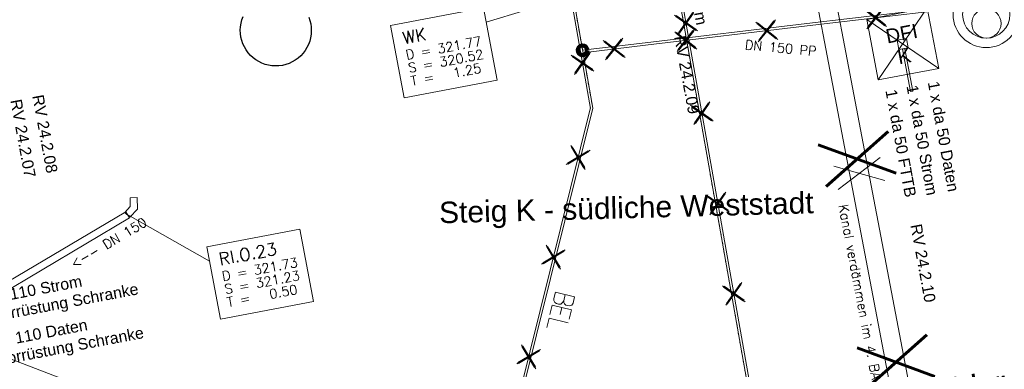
# Model space of a CAD drawing. Header units: metres. Extents: x -502 to 161, y -108 to 174.
# Tile 589 of 656: x -56.75 to -35.96, y 13.1 to 20.48. Entities that reach past the tile are written whole.
import ezdxf

# ---------------------------------------------------------------- set-up
doc = ezdxf.new("R2010")
doc.units = ezdxf.units.M
doc.header["$LTSCALE"] = 0.1
doc.linetypes.add('2-1', pattern=[0.17, 0.06, -0.025, 0.06, -0.025])
doc.linetypes.add('3', pattern=[0.27, 0.1, -0.035, 0.1, -0.035])
for name, color, linetype in [('BRI31-005.07-5f08-Koordinierung Lageplan 4. BA Radstation - Seeterrasse 2023-05-31', 7, 'Continuous'), ('BRI32-005.02-5f05-Koordinierung Schemaplan 4 BA ZOB Teilbereich', 7, 'Continuous'), ('BRI32-005.03-5f06-Koordinierung Schemaplan 4 BA ZOB Teilbereich 2 Ost - Bahnhofsallee 2023-01-21', 7, 'Continuous')]:
    doc.layers.add(name, color=color, linetype=linetype)
doc.styles.add('Arial', font='arial.ttf')
doc.styles.add('Txt', font='txt_____.ttf')

# ---------------------------------------------------------------- blocks, each defined once
blk = doc.blocks.new('DFI-ANZEIGER')
at = {"color": 7, "linetype": 'Continuous', "lineweight": 20, "transparency": 33554687}
for p, q in [((-0.760014, 0.517086), (0.517087, 0.760013)), ((0.517087, 0.760013), (0.760014, -0.517087)), ((-0.517087, -0.760014), (-0.760014, 0.517086)), ((0.760014, -0.517087), (-0.517087, -0.760014))]:
    blk.add_line(p, q, dxfattribs=at)
at = {"color": 250, "linetype": 'Continuous', "lineweight": 9, "true_color": 0x333333, "transparency": 33554687}
for p, q in [((-0.517087, -0.760014), (0.517087, 0.760013)), ((0.760014, -0.517087), (-0.760014, 0.517086))]:
    blk.add_line(p, q, dxfattribs=at)
at = {"color": 251, "linetype": 'Continuous', "lineweight": 9, "true_color": 0x5b5b5b, "transparency": 33554687, "flags": 128}
for points in [[(-0.079552, -0.116926), (-0.116925, 0.079551), (-0.116925, 0.079551), (0.079552, 0.116925), (0.079552, 0.116925), (0.116925, -0.079552), (0.116925, -0.079552), (-0.079552, -0.116926)], [(-0.079552, -0.116926), (-0.116925, 0.079551), (0.079552, 0.116925), (0.116925, -0.079552), (-0.079552, -0.116926)], [(0.166045, -1.006705), (-0.004004, -0.112735), (0.045115, -0.103391), (0.215164, -0.997362), (0.166045, -1.006705)], [(0.000908, -0.1118), (-0.000961, -0.101976), (-0.000961, -0.101976), (0.038334, -0.094502), (0.038334, -0.094502), (0.040203, -0.104326), (0.040203, -0.104326), (0.000908, -0.1118)], [(0.000908, -0.1118), (-0.000961, -0.101976), (0.038334, -0.094502), (0.040203, -0.104326), (0.000908, -0.1118)]]:
    blk.add_lwpolyline(points, dxfattribs=at)
at = {"color": 254, "linetype": 'Continuous', "lineweight": 9, "true_color": 0xd6d6d6, "transparency": 33554687, "flags": 128}
blk.add_lwpolyline([(0.166045, -1.006705), (-0.004004, -0.112735), (-0.004004, -0.112735), (0.045115, -0.103391), (0.045115, -0.103391), (0.215164, -0.997362), (0.215164, -0.997362), (0.166045, -1.006705)], dxfattribs=at)
blk = doc.blocks.new('1016')
at = {"color": 7, "linetype": 'Continuous', "lineweight": 9, "transparency": 33554687}
for p, q in [((0.703072, 0.277444), (1.257444, -0.276928)), ((1.257444, 0.277444), (0.703072, -0.276928))]:
    blk.add_line(p, q, dxfattribs=at)
at = {"color": 2, "linetype": 'Continuous', "lineweight": 20, "true_color": 0xffff00, "transparency": 33554687}
for p, q in [((1.212401, 0.25319), (0.727326, -0.231885)), ((0.727326, 0.232401), (1.212401, -0.252674)), ((0.748114, 0.25319), (1.23319, -0.231885)), ((1.23319, 0.232401), (0.748114, -0.252674))]:
    blk.add_line(p, q, dxfattribs=at)
blk = doc.blocks.new('10011')
at = {"color": 190, "linetype": 'Continuous', "lineweight": 13, "true_color": 0x7f00ff, "transparency": 33554687}
for p, q in [((4.302568, 0.608018), (4.469535, 0.6081)), ((4.302568, 0.608018), (4.304235, 0.088154)), ((4.655568, 0.608018), (4.907582, 0.608142)), ((4.655568, 0.608018), (4.657235, 0.088154)), ((5.008568, 0.608018), (5.010235, 0.088154)), ((4.302693, 0.352595), (4.469661, 0.352677)), ((4.655694, 0.352595), (4.847467, 0.352689)), ((4.302824, 0.088154), (4.469791, 0.088236)), ((4.655824, 0.088154), (4.907837, 0.088278)), ((5.008823, 0.088154), (5.260838, 0.088278))]:
    blk.add_line(p, q, dxfattribs=at)
at = {"color": 190, "linetype": 'Continuous', "lineweight": 13, "true_color": 0x7f00ff, "transparency": 33554687, "flags": 128}
blk.add_lwpolyline([(4.469535, 0.6081), (4.530396, 0.585559), (4.557445, 0.540477), (4.569467, 0.480368), (4.566462, 0.43228), (4.546926, 0.393209), (4.513866, 0.367663), (4.469661, 0.352677), (4.531898, 0.330094), (4.573975, 0.298537), (4.585997, 0.238428), (4.581489, 0.182827), (4.567964, 0.136242), (4.52739, 0.103182), (4.469791, 0.088236)], dxfattribs=at)

msp = doc.modelspace()

# ---------------------------------------------------------------- linework, layer by layer
at = {"layer": 'BRI31-005.07-5f08-Koordinierung Lageplan 4. BA Radstation - Seeterrasse 2023-05-31', "color": 190, "linetype": '3', "lineweight": 13, "true_color": 0x7f00ff, "transparency": 33554687, "flags": 128}
msp.add_lwpolyline([(-67.468, 57.555), (-66.978, 57.923), (-59.781, 48.369), (-57.433, 45.401), (-51.397, 37.387), (-46.677, 30.159), (-44.651, 18.615)], dxfattribs=at)
msp.add_lwpolyline([(-67.468, 57.555), (-66.978, 57.923), (-59.781, 48.369), (-57.433, 45.401), (-51.397, 37.387), (-46.677, 30.159), (-44.651, 18.615)], dxfattribs=at)
at = {"layer": 'BRI31-005.07-5f08-Koordinierung Lageplan 4. BA Radstation - Seeterrasse 2023-05-31', "color": 255, "linetype": 'Continuous', "lineweight": 9, "transparency": 33554687, "flags": 128}
for points in [[(-44.7, 18.606), (-46.725, 30.14), (-51.437, 37.358), (-57.472, 45.37), (-59.821, 48.338), (-66.988, 57.853), (-67.438, 57.515)], [(-44.7, 18.606), (-46.725, 30.14), (-51.437, 37.358), (-57.472, 45.37), (-59.821, 48.338), (-66.988, 57.853), (-67.438, 57.515)], [(-43.036, -10.083), (-45.839, 8.207), (-41.167, 11.834), (-44.533, 30.901), (-49.549, 38.674), (-63.077, 56.634)], [(-43.036, -10.083), (-45.839, 8.207), (-41.167, 11.834), (-44.533, 30.901), (-49.549, 38.674), (-63.077, 56.634)]]:
    msp.add_lwpolyline(points, dxfattribs=at)
at = {"layer": 'BRI31-005.07-5f08-Koordinierung Lageplan 4. BA Radstation - Seeterrasse 2023-05-31', "color": 7, "linetype": '2-1', "lineweight": 13, "transparency": 33554687, "flags": 128}
msp.add_lwpolyline([(-63.117, 56.604), (-49.59, 38.646), (-44.581, 30.882), (-41.222, 11.855), (-45.893, 8.229), (-43.085, -10.09)], dxfattribs=at)
msp.add_lwpolyline([(-63.117, 56.604), (-49.59, 38.646), (-44.581, 30.882), (-41.222, 11.855), (-45.893, 8.229), (-43.085, -10.09)], dxfattribs=at)
at = {"layer": 'BRI32-005.02-5f05-Koordinierung Schemaplan 4 BA ZOB Teilbereich', "color": 190, "linetype": 'Continuous', "lineweight": 18, "true_color": 0x7f00ff, "transparency": 33554687, "flags": 128}
for points in [[(-67.468, 57.555), (-66.978, 57.923), (-59.781, 48.369), (-57.433, 45.401), (-51.397, 37.387), (-46.677, 30.159), (-44.651, 18.615)], [(6.652, 28.949), (0.595, 28.048), (-5.008, 27.214), (-5.475, 27.204), (-5.57, 27.202), (-7.984, 27.152), (-10.733, 26.907), (-12.488, 26.723), (-19.314, 26.007), (-23.712, 25.546), (-33.256, 24.571), (-32.488, 23.737), (-31.738, 22.968), (-31.338, 22.576), (-31.1, 22.336), (-30.93, 21.987), (-30.917, 21.622), (-30.988, 21.407), (-34.832, 21.015), (-37.241, 20.744), (-40.129, 20.401), (-43.546, 19.994), (-44.865, 19.837)]]:
    msp.add_lwpolyline(points, dxfattribs=at)
at = {"layer": 'BRI32-005.02-5f05-Koordinierung Schemaplan 4 BA ZOB Teilbereich', "color": 255, "linetype": 'Continuous', "lineweight": 13, "transparency": 33554687, "flags": 128}
for points in [[(-44.7, 18.606), (-46.725, 30.14), (-51.437, 37.358), (-57.472, 45.37), (-59.821, 48.338), (-66.988, 57.853), (-67.438, 57.515)], [(-43.036, -10.083), (-45.839, 8.207), (-41.167, 11.834), (-44.533, 30.901), (-49.549, 38.674), (-63.077, 56.634)], [(6.659, 28.9), (0.602, 27.999), (-5.004, 27.164), (-5.474, 27.154), (-5.569, 27.152), (-7.981, 27.102), (-10.728, 26.857), (-12.483, 26.673), (-19.309, 25.957), (-23.707, 25.496), (-33.152, 24.531), (-32.452, 23.771), (-31.703, 23.003), (-31.303, 22.611), (-31.059, 22.365), (-30.881, 21.999), (-30.867, 21.615), (-30.951, 21.361), (-34.827, 20.965), (-37.235, 20.694), (-40.123, 20.351), (-43.54, 19.944), (-44.86, 19.787)]]:
    msp.add_lwpolyline(points, dxfattribs=at)
at = {"layer": 'BRI32-005.02-5f05-Koordinierung Schemaplan 4 BA ZOB Teilbereich', "color": 7, "linetype": 'Continuous', "lineweight": 18, "transparency": 33554687, "flags": 128}
for points in [[(-63.117, 56.604), (-49.59, 38.646), (-44.581, 30.882), (-41.222, 11.855), (-45.893, 8.229), (-43.085, -10.09)], [(-36.042, 2.645), (-40.534, 26.229), (-40.927, 26.155), (-36.435, 2.571)], [(-36.042, 2.645), (-40.534, 26.229), (-40.927, 26.155), (-36.435, 2.571)]]:
    msp.add_lwpolyline(points, dxfattribs=at)
at = {"layer": 'BRI32-005.03-5f06-Koordinierung Schemaplan 4 BA ZOB Teilbereich 2 Ost - Bahnhofsallee 2023-01-21', "color": 1, "linetype": 'Continuous', "lineweight": 20, "true_color": 0xff0000, "transparency": 33554687}
for p, q in [((-44, 21.318), (-46.899, 20.43)), ((-54.47, 16.363), (-52.744, 15.382)), ((-58.565, 13.933), (-54.456, 12.365))]:
    msp.add_line(p, q, dxfattribs=at)
at = {"layer": 'BRI32-005.03-5f06-Koordinierung Schemaplan 4 BA ZOB Teilbereich 2 Ost - Bahnhofsallee 2023-01-21', "color": 255, "linetype": 'Continuous', "lineweight": 9, "transparency": 33554687}
msp.add_line((-46.785, 10.203), (-44.7, 18.627), dxfattribs=at)
at = {"layer": 'BRI32-005.03-5f06-Koordinierung Schemaplan 4 BA ZOB Teilbereich 2 Ost - Bahnhofsallee 2023-01-21', "color": 190, "linetype": 'Continuous', "lineweight": 13, "true_color": 0x7f00ff, "transparency": 33554687}
msp.add_line((-44.651, 18.615), (-46.741, 10.174), dxfattribs=at)
at = {"layer": 'BRI32-005.03-5f06-Koordinierung Schemaplan 4 BA ZOB Teilbereich 2 Ost - Bahnhofsallee 2023-01-21', "color": 7, "linetype": 'Continuous', "lineweight": 13, "transparency": 33554687}
for p, q in [((-39.468, 16.896), (-38.58, 17.574)), ((-39.468, 16.896), (-38.58, 17.574)), ((-38.486, 17.083), (-39.562, 17.387)), ((-38.486, 17.083), (-39.562, 17.387))]:
    msp.add_line(p, q, dxfattribs=at)
at = {"layer": 'BRI32-005.03-5f06-Koordinierung Schemaplan 4 BA ZOB Teilbereich 2 Ost - Bahnhofsallee 2023-01-21', "color": 7, "linetype": 'Continuous', "lineweight": 9, "transparency": 33554687}
for p, q in [((-54.27, 16.726), (-54.42, 16.722)), ((-54.508, 16.427), (-54.432, 16.299)), ((-54.531, 16.413), (-54.423, 16.31))]:
    msp.add_line(p, q, dxfattribs=at)
at = {"layer": 'BRI32-005.03-5f06-Koordinierung Schemaplan 4 BA ZOB Teilbereich 2 Ost - Bahnhofsallee 2023-01-21', "color": 1, "linetype": 'Continuous', "lineweight": 13, "true_color": 0xff0000, "transparency": 33554687}
for p, q in [((-54.508, 16.427), (-58.603, 13.997)), ((-54.432, 16.299), (-58.527, 13.869))]:
    msp.add_line(p, q, dxfattribs=at)
at = {"layer": 'BRI32-005.03-5f06-Koordinierung Schemaplan 4 BA ZOB Teilbereich 2 Ost - Bahnhofsallee 2023-01-21', "color": 190, "linetype": 'Continuous', "lineweight": 13, "true_color": 0x7f00ff, "transparency": 33554687, "flags": 128}
for points in [[(-67.468, 57.555), (-66.978, 57.923), (-59.781, 48.369), (-57.433, 45.401), (-51.397, 37.387), (-46.677, 30.159), (-44.651, 18.615)], [(6.652, 28.949), (0.595, 28.048), (-5.008, 27.214), (-5.475, 27.204), (-5.57, 27.202), (-7.984, 27.152), (-10.733, 26.907), (-12.488, 26.723), (-19.314, 26.007), (-23.712, 25.546), (-33.256, 24.571), (-32.488, 23.737), (-31.738, 22.968), (-31.338, 22.576), (-31.1, 22.336), (-30.93, 21.987), (-30.917, 21.622), (-30.988, 21.407), (-34.832, 21.015), (-37.241, 20.744), (-40.129, 20.401), (-43.546, 19.994), (-44.865, 19.837)]]:
    msp.add_lwpolyline(points, dxfattribs=at)
at = {"layer": 'BRI32-005.03-5f06-Koordinierung Schemaplan 4 BA ZOB Teilbereich 2 Ost - Bahnhofsallee 2023-01-21', "color": 255, "linetype": 'Continuous', "lineweight": 9, "transparency": 33554687, "flags": 128}
for points in [[(-44.7, 18.606), (-46.725, 30.14), (-51.437, 37.358), (-57.472, 45.37), (-59.821, 48.338), (-66.988, 57.853), (-67.438, 57.515)], [(-43.036, -10.083), (-45.839, 8.207), (-41.167, 11.834), (-44.533, 30.901), (-49.549, 38.674), (-63.077, 56.634)], [(6.659, 28.9), (0.602, 27.999), (-5.004, 27.164), (-5.474, 27.154), (-5.569, 27.152), (-7.981, 27.102), (-10.728, 26.857), (-12.483, 26.673), (-19.309, 25.957), (-23.707, 25.496), (-33.152, 24.531), (-32.452, 23.771), (-31.703, 23.003), (-31.303, 22.611), (-31.059, 22.365), (-30.881, 21.999), (-30.867, 21.615), (-30.951, 21.361), (-34.827, 20.965), (-37.235, 20.694), (-40.123, 20.351), (-43.54, 19.944), (-44.86, 19.787)]]:
    msp.add_lwpolyline(points, dxfattribs=at)
at = {"layer": 'BRI32-005.03-5f06-Koordinierung Schemaplan 4 BA ZOB Teilbereich 2 Ost - Bahnhofsallee 2023-01-21', "color": 7, "linetype": 'Continuous', "lineweight": 13, "transparency": 33554687, "flags": 128}
for points in [[(-63.117, 56.604), (-49.59, 38.646), (-44.581, 30.882), (-41.222, 11.855), (-45.893, 8.229), (-43.085, -10.09)], [(-36.042, 2.645), (-40.534, 26.229), (-40.927, 26.155), (-36.435, 2.571)], [(-36.042, 2.645), (-40.534, 26.229), (-40.927, 26.155), (-36.435, 2.571)], [(-48.921, 20.362), (-46.956, 20.735), (-46.667, 19.208), (-48.632, 18.835), (-48.921, 20.362)], [(-52.801, 15.687), (-50.836, 16.06), (-50.547, 14.533), (-52.512, 14.16), (-52.801, 15.687)]]:
    msp.add_lwpolyline(points, dxfattribs=at)
at = {"layer": 'BRI32-005.03-5f06-Koordinierung Schemaplan 4 BA ZOB Teilbereich 2 Ost - Bahnhofsallee 2023-01-21', "color": 1, "linetype": 'Continuous', "lineweight": 20, "true_color": 0xff0000, "transparency": 33554687, "flags": 128}
for points in [[(-48.921, 20.362), (-46.956, 20.735), (-46.667, 19.208), (-48.632, 18.835), (-48.921, 20.362)], [(-52.801, 15.687), (-50.836, 16.06), (-50.547, 14.533), (-52.512, 14.16), (-52.801, 15.687)]]:
    msp.add_lwpolyline(points, dxfattribs=at)
at = {"layer": 'BRI32-005.03-5f06-Koordinierung Schemaplan 4 BA ZOB Teilbereich 2 Ost - Bahnhofsallee 2023-01-21', "color": 142, "linetype": 'Continuous', "lineweight": 30, "true_color": 0x0099cc, "transparency": 33554687, "flags": 128}
for points in [[(-50.606, 20.396), (-50.596, 20.323), (-50.593, 20.25), (-50.597, 20.176), (-50.609, 20.104), (-50.627, 20.032), (-50.652, 19.963), (-50.684, 19.897), (-50.723, 19.834), (-50.767, 19.775), (-50.817, 19.721), (-50.872, 19.672), (-50.931, 19.629), (-50.995, 19.592), (-51.062, 19.561), (-51.131, 19.537), (-51.203, 19.519), (-51.276, 19.509), (-51.349, 19.506), (-51.423, 19.51), (-51.495, 19.522), (-51.567, 19.54), (-51.636, 19.566), (-51.702, 19.598), (-51.765, 19.636), (-51.824, 19.68), (-51.878, 19.73), (-51.927, 19.785), (-51.97, 19.845), (-52.007, 19.908), (-52.038, 19.975), (-52.062, 20.044), (-52.08, 20.116), (-52.09, 20.189), (-52.093, 20.262), (-52.089, 20.336), (-52.077, 20.408), (-52.059, 20.48), (-52.033, 20.549)], [(-50.648, 20.537), (-50.623, 20.468), (-50.606, 20.396)]]:
    msp.add_lwpolyline(points, dxfattribs=at)
at = {"layer": 'BRI32-005.03-5f06-Koordinierung Schemaplan 4 BA ZOB Teilbereich 2 Ost - Bahnhofsallee 2023-01-21', "color": 1, "linetype": 'Continuous', "lineweight": 13, "true_color": 0xff0000, "transparency": 33554687, "flags": 128}
for points in [[(-54.531, 16.413), (-54.415, 16.536), (-54.42, 16.722)], [(-54.423, 16.31), (-54.264, 16.478), (-54.27, 16.726)]]:
    msp.add_lwpolyline(points, dxfattribs=at)
at = {"layer": 'BRI32-005.03-5f06-Koordinierung Schemaplan 4 BA ZOB Teilbereich 2 Ost - Bahnhofsallee 2023-01-21', "color": 1, "linetype": 'Continuous', "lineweight": 20, "true_color": 0xff0000, "transparency": 33554687}
for centre, radius in [((-36.343, 20.594), 0.7), ((-36.343, 20.594), 0.5), ((-36.34, 20.404), 0.31)]:
    msp.add_circle(centre, radius, dxfattribs=at)
at = {"layer": 'BRI32-005.03-5f06-Koordinierung Schemaplan 4 BA ZOB Teilbereich 2 Ost - Bahnhofsallee 2023-01-21', "color": 190, "linetype": 'Continuous', "lineweight": 100, "true_color": 0x7f00ff, "transparency": 33554687}
msp.add_circle((-44.865, 19.837), 0.1, dxfattribs=at)

# ---------------------------------------------------------------- block references
at = {"layer": 'BRI32-005.03-5f06-Koordinierung Schemaplan 4 BA ZOB Teilbereich 2 Ost - Bahnhofsallee 2023-01-21', "color": 7, "transparency": 33554687}
for name, p, xscale, yscale, zscale, rotation in [('1016', (-42.554, 19.69), 0.75, 0.75, 0.75, 100.01162109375), ('1016', (-37.949, 20.61), 0.75, 0.75, 0.75, 186.7731399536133), ('1016', (-40.247, 20.337), 0.75, 0.75, 0.75, 186.7925170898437), ('1016', (-41.956, 20.133), 0.75, 0.75, 0.75, 186.7925170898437), ('1016', (-43.47, 19.953), 0.75, 0.75, 0.75, 186.7934371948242), ('1016', (-44.742, 18.843), 0.75, 0.75, 0.75, 99.95594787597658), ('1016', (-42.218, 17.783), 0.75, 0.75, 0.75, 100.01162109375), ('1016', (-45.137, 16.86), 0.75, 0.75, 0.75, 76.09454956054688), ('1016', (-41.881, 15.877), 0.75, 0.75, 0.75, 100.01162109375), ('1016', (-45.658, 14.754), 0.75, 0.75, 0.75, 76.09454956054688), ('1016', (-41.544, 13.97), 0.75, 0.75, 0.75, 100.01162109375), ('10011', (-44.679, 18.084), 0.800000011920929, 0.800000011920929, 0.800000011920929, 256.0945426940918), ('1016', (-46.18, 12.648), 0.75, 0.75, 0.75, 76.09454956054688)]:
    msp.add_blockref(name, p, dxfattribs=dict(at, xscale=xscale, yscale=yscale, zscale=zscale, rotation=rotation))
msp.add_blockref('DFI-ANZEIGER', (-38.106, 19.971), dxfattribs=at)

# ---------------------------------------------------------------- texts
at = {"layer": 'BRI32-005.03-5f06-Koordinierung Schemaplan 4 BA ZOB Teilbereich 2 Ost - Bahnhofsallee 2023-01-21', "color": 2, "true_color": 0xffff00, "transparency": 33554687, "insert": (-39.27, 22.607), "char_height": 1.5, "attachment_point": 1, "rotation": 280.7839, "line_spacing_factor": 0.25, "style": 'Txt'}
msp.add_mtext('X   X   X   X', dxfattribs=at)
at = {"layer": 'BRI32-005.03-5f06-Koordinierung Schemaplan 4 BA ZOB Teilbereich 2 Ost - Bahnhofsallee 2023-01-21', "color": 7, "transparency": 33554687, "attachment_point": 1, "line_spacing_factor": 0.25, "style": 'Arial'}
for s, insert, char_height, rotation in [('da 110 Strom', (-42.591, 22.377), 0.24, 280.4654), ('DFI', (-38.489, 20.274), 0.3, 10.9801), ('K', (-38.241, 19.834), 0.3, 10.9801), ('1 x da 50 Daten', (-37.342, 19.203), 0.24, 280.4654), ('1 x da 50 Strom', (-37.792, 19.125), 0.24, 280.4654), ('da 110 Strom', (-57.438, 14.711), 0.24, 10.737), ('Vorrüstung Schranke', (-57.366, 14.334), 0.24, 10.737), ('da 110 Daten', (-57.324, 13.788), 0.24, 10.737), ('Vorrüstung Schranke', (-57.252, 13.41), 0.24, 10.737)]:
    msp.add_mtext(s, dxfattribs=dict(at, insert=insert, char_height=char_height, rotation=rotation))
at = {"layer": 'BRI32-005.03-5f06-Koordinierung Schemaplan 4 BA ZOB Teilbereich 2 Ost - Bahnhofsallee 2023-01-21', "color": 1, "true_color": 0xff0000, "transparency": 33554687, "attachment_point": 1, "line_spacing_factor": 0.25}
for s, insert, char_height, rotation, style in [('WK', (-48.688, 20.222), 0.26, 10.737, 'Txt'), ('D = 321.77', (-48.614, 19.835), 0.2, 10.737, 'Txt'), ('RV 24.2.09', (-42.698, 20.166), 0.24, 280.4654, 'Arial'), ('DN 150 PP', (-41.427, 20.058), 0.2, 354.5985, 'Txt'), ('S = 320.52', (-48.562, 19.559), 0.2, 10.737, 'Txt'), ('T =   1.25', (-48.51, 19.284), 0.2, 10.737, 'Txt'), ('1 x da 50 FTTB', (-38.237, 19.03), 0.24, 280.4654, 'Arial'), ('RV 24.2.07', (-56.712, 18.823), 0.24, 280.4654, 'Arial'), ('RV 24.2.08', (-56.249, 18.918), 0.24, 280.4654, 'Arial'), ('Kanal verdämmen im 4. BA', (-39.267, 16.601), 0.2, 280.7839, 'Txt'), ('<-- DN 150', (-55.7, 15.393), 0.2, 30.6852, 'Txt'), ('RV 24.2.10', (-37.709, 16.187), 0.24, 280.4654, 'Arial'), ('RI.O.23', (-52.568, 15.547), 0.26, 10.737, 'Txt'), ('D = 321.73', (-52.494, 15.16), 0.2, 10.737, 'Txt'), ('S = 321.23', (-52.442, 14.884), 0.2, 10.737, 'Txt'), ('T =   0.50', (-52.39, 14.609), 0.2, 10.737, 'Txt')]:
    msp.add_mtext(s, dxfattribs=dict(at, insert=insert, char_height=char_height, rotation=rotation, style=style))
at = {"layer": 'BRI32-005.03-5f06-Koordinierung Schemaplan 4 BA ZOB Teilbereich 2 Ost - Bahnhofsallee 2023-01-21', "color": 250, "true_color": 0x333333, "transparency": 33554687, "insert": (-47.901, 16.634), "char_height": 0.45269, "attachment_point": 1, "rotation": 1.5495, "line_spacing_factor": 0.25, "style": 'Arial'}
msp.add_mtext('Steig K - südliche Weststadt', dxfattribs=at)
at = {"layer": 'BRI32-005.03-5f06-Koordinierung Schemaplan 4 BA ZOB Teilbereich 2 Ost - Bahnhofsallee 2023-01-21', "color": 255, "transparency": 33554687, "insert": (-37.537, 12.826), "char_height": 0.5, "attachment_point": 1, "rotation": 9.2764, "line_spacing_factor": 0.25, "style": 'Arial'}
msp.add_mtext('Abbruch', dxfattribs=at)

doc.saveas('drawing.dxf')
